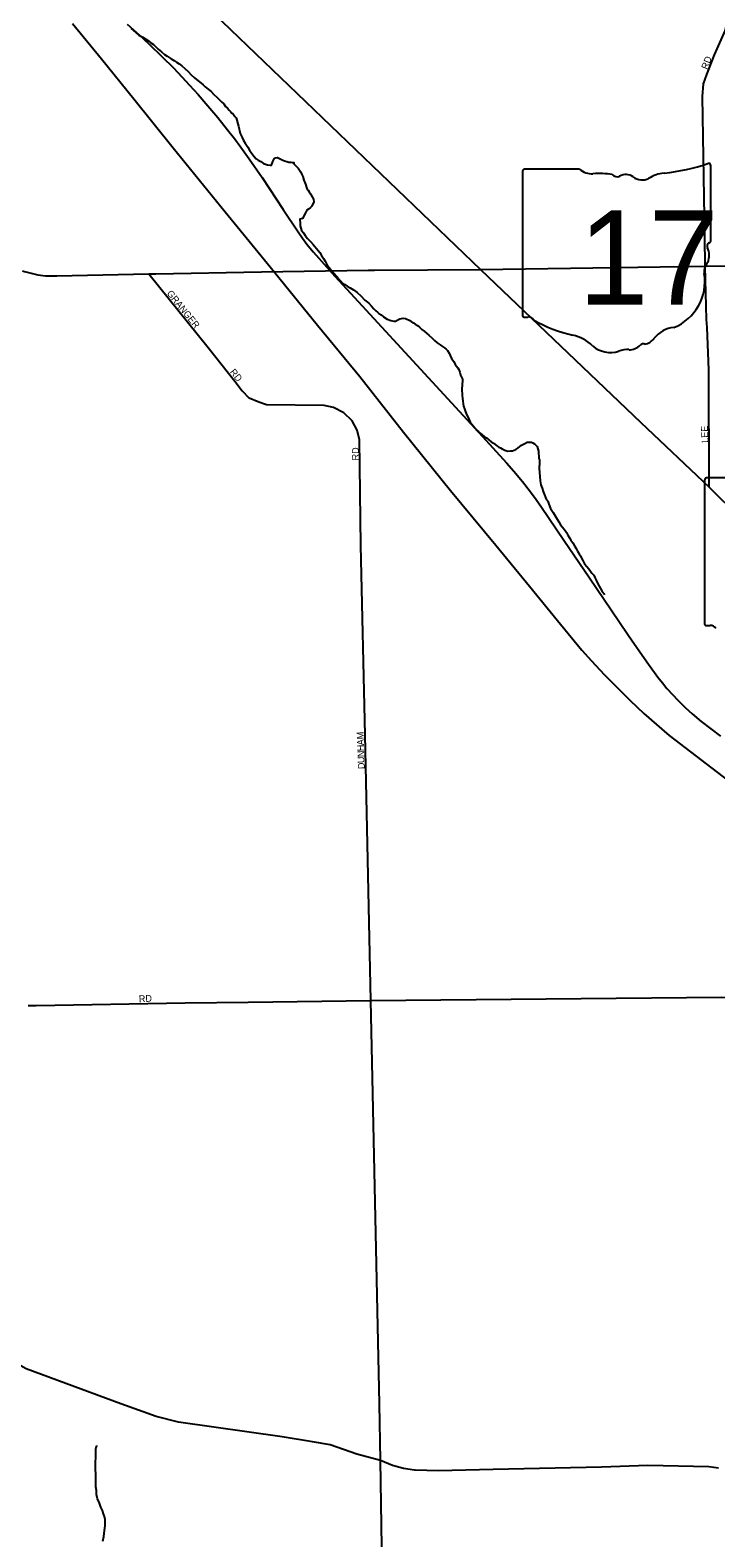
# Model space of a CAD drawing. Extents: x 2010165 to 2382125, y 1060529 to 1407316.
# Drawn here: x 2219834 to 2224900, y 1236761 to 1247901 of the extents above; entities that cross this region are included whole.
import ezdxf

# ---------------------------------------------------------------- set-up
doc = ezdxf.new("R2010")
doc.units = 0
for name, color, linetype in [('GM_X_City_Street', 7, 'Continuous'), ('GM_X_City_Street_Text', 7, 'Continuous'), ('GM_X_Minor_River', 7, 'Continuous'), ('GM_X_Rail_Line', 7, 'Continuous'), ('GM_X_State_Location', 7, 'Continuous'), ('GM_X_State_Route', 7, 'Continuous'), ('GM_X_State_Shield', 7, 'Continuous')]:
    doc.layers.add(name, color=color, linetype=linetype)

msp = doc.modelspace()

# ---------------------------------------------------------------- linework, layer by layer
at = {"layer": 'GM_X_City_Street'}
for points in [[(2224818, 1246371), (2224802, 1247411), (2224810, 1247505), (2224833, 1247574), (2224891, 1247718), (2224970, 1247896), (2224995, 1247994), (2225015, 1248106), (2225052, 1248434)], [(2224835, 1245704), (2224832, 1245763), (2224821, 1246158), (2224818, 1246371)], [(2220710, 1246100), (2221149, 1245556), (2221346, 1245308), (2221401, 1245237), (2221453, 1245183)], [(2224851, 1244524), (2224847, 1245392), (2224835, 1245704)], [(2222308, 1242695), (2222278, 1244093), (2222266, 1244875), (2222249, 1244946), (2222212, 1245015), (2222151, 1245073), (2222075, 1245112), (2222007, 1245128), (2221581, 1245134), (2221523, 1245152), (2221453, 1245183)], [(2222414, 1237750), (2222351, 1240730), (2222308, 1242695)], [(2219819, 1240695), (2219879, 1240694), (2220980, 1240714), (2221444, 1240719), (2222351, 1240730), (2224941, 1240757), (2226882, 1240743), (2227728, 1240764), (2227892, 1240759), (2227908, 1240761), (2227913, 1240762)], [(2221921, 1237470), (2221695, 1237508), (2220930, 1237615), (2220766, 1237656), (2220504, 1237750), (2219805, 1238009), (2219764, 1238031)], [(2222431, 1236695), (2222423, 1237332), (2222414, 1237750)], [(2222673, 1237261), (2222591, 1237272), (2222512, 1237294), (2222423, 1237332), (2222247, 1237380), (2222051, 1237448), (2221921, 1237470)], [(2224919, 1237276), (2224884, 1237280), (2224848, 1237285), (2224398, 1237294), (2224055, 1237283), (2223255, 1237265), (2222850, 1237256), (2222679, 1237260), (2222673, 1237261)]]:
    msp.add_lwpolyline(points, dxfattribs=at)
at = {"layer": 'GM_X_Minor_River'}
for points in [[(2220579, 1247913), (2220595, 1247901), (2220614, 1247885), (2220636, 1247865), (2220666, 1247850), (2220689, 1247836), (2220707, 1247822), (2220725, 1247808), (2220744, 1247795), (2220762, 1247779), (2220780, 1247761), (2220803, 1247741), (2220827, 1247722), (2220847, 1247708), (2220860, 1247700), (2220876, 1247690), (2220888, 1247682), (2220900, 1247674), (2220916, 1247665), (2220935, 1247653), (2220955, 1247639), (2220977, 1247619), (2221000, 1247597), (2221024, 1247572), (2221049, 1247550), (2221112, 1247497), (2221128, 1247483), (2221149, 1247465), (2221171, 1247447), (2221191, 1247426), (2221212, 1247406), (2221232, 1247386), (2221251, 1247370)], [(2221251, 1247370), (2221265, 1247358), (2221277, 1247338), (2221291, 1247325), (2221304, 1247311), (2221314, 1247301), (2221322, 1247291), (2221332, 1247285), (2221345, 1247263), (2221357, 1247253), (2221372, 1247193), (2221385, 1247139), (2221393, 1247123), (2221399, 1247107), (2221410, 1247087), (2221422, 1247067), (2221441, 1247037), (2221455, 1247014), (2221472, 1246990), (2221488, 1246968), (2221504, 1246950), (2221519, 1246940), (2221537, 1246930), (2221559, 1246915), (2221587, 1246907), (2221606, 1246903), (2221616, 1246903), (2221627, 1246932), (2221637, 1246950), (2221647, 1246958), (2221661, 1246960), (2221675, 1246954), (2221685, 1246949), (2221701, 1246941), (2221713, 1246937), (2221730, 1246931), (2221746, 1246927), (2221760, 1246926), (2221770, 1246924), (2221782, 1246924), (2221782, 1246914), (2221798, 1246896), (2221813, 1246882), (2221823, 1246866), (2221833, 1246852), (2221839, 1246840), (2221848, 1246820), (2221856, 1246792), (2221867, 1246764), (2221877, 1246732), (2221888, 1246719), (2221896, 1246707), (2221904, 1246691), (2221917, 1246669), (2221927, 1246653), (2221929, 1246633), (2221914, 1246602), (2221906, 1246590), (2221890, 1246578), (2221878, 1246572), (2221868, 1246551), (2221845, 1246509), (2221827, 1246505), (2221829, 1246473), (2221828, 1246456), (2221838, 1246420), (2221853, 1246403), (2221865, 1246385), (2221883, 1246363), (2221904, 1246339), (2221926, 1246317), (2221973, 1246258), (2221986, 1246236), (2222000, 1246214), (2222013, 1246194), (2222027, 1246166), (2222046, 1246146), (2222058, 1246128), (2222070, 1246112), (2222082, 1246101), (2222093, 1246089), (2222103, 1246079), (2222115, 1246061), (2222128, 1246047), (2222142, 1246033), (2222158, 1246021), (2222176, 1246010), (2222199, 1245998), (2222223, 1245982), (2222249, 1245962), (2222278, 1245939), (2222307, 1245907), (2222335, 1245883), (2222355, 1245861), (2222374, 1245842), (2222388, 1245828), (2222400, 1245818), (2222411, 1245808), (2222427, 1245798), (2222445, 1245782), (2222471, 1245767)], [(2222471, 1245767), (2222498, 1245755), (2222520, 1245751), (2222534, 1245752), (2222550, 1245762), (2222566, 1245768), (2222578, 1245770), (2222590, 1245773), (2222606, 1245771), (2222640, 1245755), (2222650, 1245749), (2222665, 1245739), (2222679, 1245730), (2222695, 1245720), (2222711, 1245706), (2222728, 1245690), (2222746, 1245676), (2222762, 1245663), (2222779, 1245647), (2222803, 1245625), (2222821, 1245609), (2222842, 1245591), (2222862, 1245576), (2222880, 1245564), (2222895, 1245554), (2222907, 1245544), (2222917, 1245534), (2222929, 1245514), (2222938, 1245498), (2222946, 1245474), (2222963, 1245453), (2222975, 1245431), (2222985, 1245419), (2222993, 1245407), (2223000, 1245393), (2223008, 1245373), (2223014, 1245353), (2223023, 1245333), (2223029, 1245323), (2223027, 1245305), (2223026, 1245287), (2223026, 1245273), (2223024, 1245255), (2223024, 1245234), (2223025, 1245218), (2223025, 1245202), (2223027, 1245182), (2223030, 1245160), (2223032, 1245140), (2223036, 1245122), (2223043, 1245104), (2223051, 1245080), (2223059, 1245056), (2223072, 1245034), (2223084, 1245004), (2223133, 1244945), (2223146, 1244935), (2223158, 1244923), (2223170, 1244913), (2223188, 1244899), (2223205, 1244888), (2223223, 1244874), (2223241, 1244860), (2223256, 1244850), (2223268, 1244842), (2223282, 1244830), (2223296, 1244821), (2223308, 1244815), (2223322, 1244807), (2223341, 1244797), (2223363, 1244791), (2223383, 1244792), (2223397, 1244794), (2223409, 1244798), (2223421, 1244802), (2223437, 1244813), (2223463, 1244835), (2223489, 1244847), (2223506, 1244856), (2223527, 1244856), (2223537, 1244856), (2223549, 1244852), (2223559, 1244845), (2223569, 1244835), (2223581, 1244825), (2223590, 1244791), (2223593, 1244737), (2223597, 1244727), (2223597, 1244690), (2223594, 1244676), (2223594, 1244664), (2223601, 1244572), (2223608, 1244542), (2223616, 1244518), (2223625, 1244492), (2223633, 1244468), (2223642, 1244448), (2223650, 1244432), (2223658, 1244420), (2223666, 1244398), (2223679, 1244366)], [(2223679, 1244366), (2223698, 1244338), (2223712, 1244312), (2223727, 1244288), (2223741, 1244269), (2223753, 1244247), (2223766, 1244229), (2223776, 1244217), (2223786, 1244205), (2223796, 1244189), (2223807, 1244169), (2223819, 1244151), (2223829, 1244133), (2223844, 1244113), (2223856, 1244091), (2223869, 1244070), (2223879, 1244052), (2223889, 1244032), (2223900, 1244016), (2223908, 1244000), (2223918, 1243982), (2223929, 1243958), (2223947, 1243938), (2223961, 1243922), (2223974, 1243904), (2223984, 1243888), (2223998, 1243873), (2224007, 1243857), (2224015, 1243837), (2224025, 1243815), (2224038, 1243793), (2224058, 1243759), (2224073, 1243739), (2224078, 1243730)], [(2220371, 1236737), (2220379, 1236771), (2220384, 1236814), (2220387, 1236850), (2220389, 1236874), (2220387, 1236896), (2220382, 1236918), (2220376, 1236938), (2220369, 1236962), (2220357, 1236988), (2220345, 1237016), (2220332, 1237050), (2220325, 1237080), (2220323, 1237110), (2220320, 1237138), (2220320, 1237166), (2220320, 1237192), (2220319, 1237215), (2220319, 1237239), (2220316, 1237261), (2220316, 1237279), (2220316, 1237299), (2220317, 1237321), (2220319, 1237355), (2220318, 1237385), (2220320, 1237411), (2220322, 1237432), (2220326, 1237440), (2220326, 1237442)]]:
    msp.add_lwpolyline(points, dxfattribs=at)
at = {"layer": 'GM_X_Rail_Line'}
for points in [[(2220147, 1247950), (2220360, 1247689), (2220599, 1247394), (2220890, 1247032), (2221275, 1246558), (2221606, 1246153), (2221957, 1245721), (2222270, 1245341), (2222593, 1244930), (2222940, 1244500), (2223274, 1244096), (2223522, 1243794), (2223729, 1243540), (2223910, 1243321), (2223982, 1243240), (2224075, 1243139), (2224266, 1242947), (2224369, 1242852), (2224555, 1242690), (2225228, 1242175)], [(2220550, 1247945), (2220638, 1247866), (2220713, 1247797), (2220808, 1247705), (2220892, 1247622), (2220954, 1247557), (2221012, 1247494), (2221076, 1247425), (2221132, 1247360), (2221220, 1247256), (2221293, 1247165), (2221343, 1247101), (2221391, 1247036), (2221453, 1246951), (2221548, 1246812), (2221652, 1246655), (2221704, 1246575), (2221813, 1246411), (2221846, 1246364), (2221879, 1246320), (2221926, 1246263), (2221966, 1246216), (2222085, 1246084), (2222718, 1245396), (2223177, 1244898), (2223353, 1244705), (2223408, 1244643), (2223471, 1244566), (2223531, 1244489), (2223572, 1244434), (2223613, 1244376), (2223778, 1244132), (2223966, 1243854), (2224184, 1243534), (2224255, 1243429), (2224339, 1243307), (2224402, 1243216), (2224471, 1243121), (2224505, 1243078), (2224539, 1243036), (2224581, 1242989), (2224617, 1242952), (2224673, 1242897), (2224725, 1242849), (2224791, 1242794), (2224935, 1242684)]]:
    msp.add_lwpolyline(points, dxfattribs=at)
at = {"layer": 'GM_X_State_Route'}
for points in [[(2220439, 1248640), (2220461, 1248623), (2220523, 1248573), (2221191, 1248024), (2223160, 1246134)], [(2219777, 1246123), (2219793, 1246118), (2219890, 1246093), (2219946, 1246086), (2220030, 1246087), (2220710, 1246100), (2220763, 1246101)], [(2220763, 1246101), (2221544, 1246115)], [(2221544, 1246115), (2222330, 1246128), (2222378, 1246129)], [(2222378, 1246129), (2223160, 1246134)], [(2223160, 1246134), (2224821, 1246158), (2225116, 1246161)], [(2223160, 1246134), (2224345, 1245002), (2224851, 1244524), (2225072, 1244306), (2226479, 1242963), (2227557, 1241903)]]:
    msp.add_lwpolyline(points, dxfattribs=at)
at = {"layer": 'GM_X_State_Shield'}
for p, q in [((2224863, 1246347), (2224863, 1246900)), ((2223471, 1246855), (2223471, 1245799)), ((2223892, 1246873), (2223484, 1246873)), ((2224863, 1246347), (2224863, 1246347)), ((2224817, 1244576), (2224817, 1243519)), ((2225239, 1244594), (2224831, 1244594))]:
    msp.add_line(p, q, dxfattribs=at)
for centre, radius, start, end in [((2224367, 1248314), 1476, 275.8445, 288.9065), ((2224847, 1246902), 15.5, 351.8621, 97.738), ((2223487, 1246857), 16.1, 98.1301, 188.1301), ((2223989, 1246996), 156, 231.6195, 271.1119), ((2224041, 1246280), 562, 80.4867, 94.9883), ((2224169, 1246863), 45.1, 219.7921, 297.1024), ((2224235, 1246741), 93.8, 54.4667, 119.1411), ((2224356, 1246908), 113, 233.8562, 294.8282), ((2224555, 1246551), 297, 97.3462, 120.7689), ((2224846, 1246345), 16.6, 289.6038, 7.7341), ((2224859, 1246306), 24, 107.944, 210.337), ((2224707, 1246236), 144, 340.033, 23.6496), ((2224918, 1246115), 105, 136.8065, 186.9296), ((2224450, 1246045), 369, 292.3089, 8.9858), ((2223487, 1245796), 16.3, 171.9584, 258.3066), ((2223489, 1245904), 124, 267.339, 280.6039), ((2223515, 1245738), 44.8, 29.7484, 93.2717), ((2224080, 1246687), 1066, 240.4129, 257.1985), ((2224605, 1245502), 202, 94.4031, 142.5768), ((2223762, 1245324), 334, 47.1842, 75.836), ((2224123, 1245732), 212, 230.7004, 286.2918), ((2224261, 1245653), 113, 268.777, 315.5493), ((2224363, 1245551), 31.8, 65.7517, 132.6484), ((2224349, 1245696), 119, 282.8732, 323.2771), ((2224245, 1245367), 174, 85.6951, 111.2099), ((2224833, 1244578), 16.1, 98.1301, 188.1301), ((2224833, 1243517), 16.3, 171.9584, 258.3066), ((2224836, 1243625), 124, 267.339, 280.6039), ((2224861, 1243458), 44.8, 29.7484, 93.2717)]:
    msp.add_arc(centre, radius, start, end, dxfattribs=at)

# ---------------------------------------------------------------- texts
at = {"layer": 'GM_X_City_Street_Text'}
for s, rotation, p in [('RD', 68.7512, (2224837, 1247607)), ('GRANGER', 308.9284, (2220840, 1245955)), ('RD', 308.6634, (2221306, 1245374)), ('LEE', 92.2892, (2224845, 1244853)), ('RD', 90, (2222262, 1244722)), ('M', 91.2933, (2222298, 1242662)), ('A', 91.9763, (2222300, 1242618)), ('H', 91.9674, (2222301, 1242574)), ('N', 91.9883, (2222303, 1242530)), ('U', 91.9763, (2222304, 1242486)), ('D', 91.9674, (2222306, 1242442)), ('RD', 3.011, (2220638, 1240718))]:
    msp.add_text(s, height=50, rotation=rotation, dxfattribs=at).set_placement(p)
at = {"layer": 'GM_X_State_Location'}
for s in ['s', 'r']:
    msp.add_text(s, height=1, dxfattribs=at).set_placement((2224151, 1246257))
msp.add_text('17', height=1, rotation=0, dxfattribs=at).set_placement((2223899, 1246184))
at = {"layer": 'GM_X_State_Shield'}
msp.add_text('17', height=696.1, dxfattribs=at).set_placement((2223885, 1245873))

doc.saveas('drawing.dxf')
